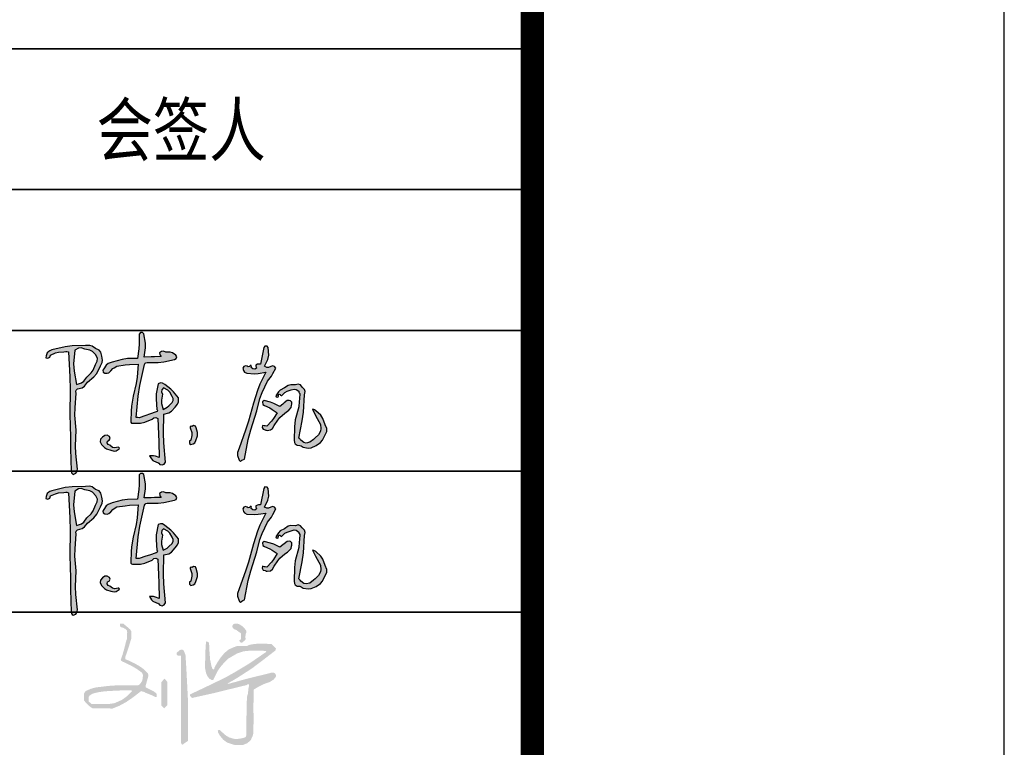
# Model space of a CAD drawing. Extents: x 797781 to 1255204, y 21234 to 1024248.
# Tile 920 of 1056: x 1196613 to 1198709, y 581476 to 583026. Entities that reach past the tile are written whole.
import ezdxf

# ---------------------------------------------------------------- set-up
doc = ezdxf.new("R2010")
doc.units = 0
doc.header["$LTSCALE"] = 1000
doc.header["$MEASUREMENT"] = 0
doc.layers.add('230303生产综合楼-平面图_t8$0$图框', color=4, linetype='Continuous', lineweight=35)
doc.layers.add('A-ANNO-TEXT', color=7, linetype='Continuous', lineweight=25)
doc.layers.add('COLU_DE', color=7, linetype='Continuous')
doc.layers.add('PUB_TITLE', color=4, linetype='Continuous')
doc.styles.add('230303生产综合楼-平面图_t8$0$-黑体', font='simhei.ttf', dxfattribs={"width": 0.8})

# ---------------------------------------------------------------- blocks, each defined once
blk = doc.blocks.new('陈岚')
h = blk.add_hatch(color=256)
h.paths.add_polyline_path([(-3.976, 1.115), (-3.926, 1.233), (-3.919, 1.31), (-3.948, 1.435), (-3.991, 1.559), (-4.054, 1.625), (-4.177, 1.671), (-4.289, 1.741), (-4.366, 1.759), (-4.497, 1.747), (-4.936, 1.709), (-5.158, 1.666), (-5.58, 1.539), (-5.645, 1.504), (-5.677, 1.483), (-5.733, 1.435), (-5.745, 1.368), (-5.75, 1.335), (-5.761, 1.268), (-5.692, 1.257), (-5.632, 1.297), (-5.615, 1.365), (-5.457, 1.448), (-5.368, 1.477), (-5.191, 1.504), (-5.132, 1.517), (-5.098, 1.517), (-5.039, 1.504), (-4.944, 0.696), (-4.909, 0.289), (-4.865, -0.524), (-4.806, -1.258), (-4.774, -1.625), (-4.705, -2.358), (-4.696, -2.405), (-4.677, -2.431), (-4.636, -2.455), (-4.56, -2.411), (-4.525, -2.361), (-4.511, -2.274), (-4.592, -1.773), (-4.617, -1.518), (-4.636, -1.01), (-4.7, -0.536), (-4.714, -0.294), (-4.705, 0.185), (-4.718, 0.24), (-4.708, 0.281), (-4.67, 0.324), (-4.522, 0.374), (-4.447, 0.431), (-4.358, 0.56), (-4.165, 0.748), (-4.083, 0.868)])
h.paths.add_polyline_path([(-4.848, 1.127), (-4.837, 1.574), (-4.728, 1.649), (-4.639, 1.664), (-4.511, 1.629), (-4.35, 1.61), (-4.263, 1.571), (-4.143, 1.463), (-4.09, 1.352), (-4.09, 1.267), (-4.143, 1.157), (-4.205, 0.968), (-4.259, 0.874), (-4.393, 0.726), (-4.486, 0.589), (-4.56, 0.528), (-4.712, 0.462), (-4.822, 0.896)], flags=16)
h.paths.add_polyline_path([(-2.535, 1.294), (-2.511, 1.314), (-2.469, 1.324), (-2.114, 1.348), (-1.935, 1.379), (-1.593, 1.477), (-1.541, 1.508), (-1.524, 1.569), (-1.552, 1.622), (-1.671, 1.689), (-1.749, 1.707), (-1.885, 1.699), (-1.966, 1.724), (-2.025, 1.714), (-2.093, 1.664), (-2.081, 1.611), (-2.065, 1.583), (-2.024, 1.546), (-2.246, 1.523), (-2.357, 1.512), (-2.58, 1.49), (-2.557, 1.793), (-2.569, 1.951), (-2.635, 2.248), (-2.684, 2.285), (-2.751, 2.276), (-2.788, 2.227), (-2.769, 1.911), (-2.769, 1.751), (-2.788, 1.435), (-3.119, 1.408), (-3.286, 1.373), (-3.601, 1.268), (-3.728, 1.211), (-3.79, 1.154), (-3.858, 1.032), (-3.885, 0.982), (-3.871, 0.924), (-3.823, 0.893), (-3.741, 0.891), (-3.689, 0.914), (-3.635, 0.976), (-3.571, 1.054), (-3.532, 1.088), (-3.448, 1.143), (-3.175, 1.2), (-3.037, 1.223), (-2.76, 1.254), (-2.766, 0.83), (-2.786, 0.617), (-2.858, 0.199), (-2.884, -0.123), (-2.889, -0.285), (-2.885, -0.607), (-2.879, -0.646), (-2.855, -0.67), (-2.816, -0.677), (-2.557, -0.658), (-2.422, -0.62), (-2.191, -0.503), (-2.139, -0.451), (-2.078, -0.439), (-2.01, -0.468), (-1.956, -0.974), (-1.931, -1.226), (-1.885, -1.732), (-2.008, -1.695), (-2.076, -1.686), (-2.205, -1.691), (-2.138, -1.794), (-2.082, -1.84), (-1.968, -1.885), (-1.916, -1.891), (-1.885, -1.91), (-1.857, -1.955), (-1.777, -1.964), (-1.717, -1.934), (-1.677, -1.864), (-1.764, -1.248), (-1.795, -0.937), (-1.83, -0.315), (-1.664, -0.264), (-1.58, -0.204), (-1.475, -0.065), (-1.402, 0.039), (-1.38, 0.113), (-1.385, 0.24), (-1.554, 0.423), (-1.651, 0.505), (-1.857, 0.643), (-1.932, 0.686), (-1.993, 0.69), (-2.073, 0.657), (-2.11, 0.326), (-2.108, 0.154), (-2.066, -0.177), (-2.041, -0.199), (-2.044, -0.242), (-2.073, -0.26), (-2.292, -0.349), (-2.402, -0.393), (-2.621, -0.482), (-2.66, -0.482), (-2.68, -0.482), (-2.719, -0.482), (-2.692, 0.215), (-2.659, 0.565), (-2.552, 1.254)])
h.paths.add_polyline_path([(-1.941, 0.469), (-1.885, 0.532), (-1.743, 0.469), (-1.674, 0.408), (-1.593, 0.275), (-1.552, 0.205), (-1.548, 0.148), (-1.579, 0.073), (-1.677, -0.035), (-1.735, -0.084), (-1.857, -0.163), (-1.919, 0.023), (-1.932, 0.129), (-1.913, 0.324), (-1.95, 0.399)], flags=16)
h.paths.add_polyline_path([(-3.594, -1.302), (-3.537, -1.275), (-3.514, -1.213), (-3.538, -1.156), (-3.618, -1.115), (-3.694, -1.124), (-3.761, -1.184), (-3.823, -1.259), (-3.83, -1.342), (-3.781, -1.427), (-3.674, -1.52), (-3.606, -1.557), (-3.469, -1.594), (-3.363, -1.615), (-3.29, -1.598), (-3.205, -1.531), (-3.196, -1.51), (-3.21, -1.486), (-3.233, -1.482), (-3.342, -1.511), (-3.418, -1.498), (-3.51, -1.434), (-3.571, -1.418), (-3.606, -1.363)], flags=17)
h.paths.add_polyline_path([(-0.696, -0.847), (-0.753, -0.691), (-0.773, -0.641), (-0.846, -0.625), (-0.885, -0.663), (-0.913, -0.652), (-0.946, -0.674), (-0.947, -0.704), (-0.883, -0.854), (-0.872, -0.947), (-0.899, -1.107), (-0.941, -1.144), (-0.937, -1.214), (-0.892, -1.246), (-0.81, -1.223), (-0.766, -1.185), (-0.732, -1.107), (-0.691, -0.946)])
h.paths.add_polyline_path([(1.706, 1.407), (1.664, 1.458), (1.608, 1.473), (1.546, 1.449), (1.473, 1.41), (1.414, 1.408), (1.338, 1.442), (1.432, 1.67), (1.451, 1.808), (1.421, 2.053), (1.383, 2.097), (1.309, 2.094), (1.275, 2.046), (1.254, 1.828), (1.239, 1.72), (1.199, 1.504), (1.141, 1.498), (1.112, 1.489), (1.06, 1.463), (1.06, 1.422), (1.067, 1.4), (1.088, 1.365), (1.028, 1.325), (0.964, 1.328), (0.907, 1.372), (0.92, 1.398), (0.901, 1.433), (0.872, 1.435), (0.859, 1.4), (0.813, 1.386), (0.782, 1.407), (0.721, 1.417), (0.672, 1.393), (0.643, 1.338), (0.663, 1.255), (0.704, 1.209), (0.782, 1.178), (1.028, 1.18), (1.153, 1.194), (1.393, 1.247), (1.226, 0.851), (1.158, 0.644), (1.053, 0.226), (0.931, -0.374), (0.858, -0.672), (0.685, -1.26), (0.643, -1.41), (0.648, -1.504), (0.706, -1.649), (0.722, -1.669), (0.732, -1.678), (0.754, -1.691), (0.799, -1.65), (0.825, -1.633), (0.879, -1.607), (0.96, -0.968), (1.021, -0.649), (1.178, -0.024), (1.253, 0.381), (1.313, 0.582), (1.47, 0.963), (1.58, 1.131), (1.628, 1.222)])
h.paths.add_polyline_path([(2.216, 0.069), (2.283, 0.157), (2.298, 0.228), (2.301, 0.265), (2.296, 0.337), (2.247, 0.376), (2.205, 0.386), (2.144, 0.372), (2.055, 0.292), (2.01, 0.251), (1.921, 0.171), (1.717, 0.254), (1.61, 0.286), (1.393, 0.33), (1.348, 0.281), (1.362, 0.196), (1.421, 0.164), (1.595, 0.099), (1.679, 0.058), (1.838, -0.038), (1.738, -0.234), (1.675, -0.328), (1.532, -0.496), (1.477, -0.494), (1.449, -0.491), (1.393, -0.482), (1.384, -0.547), (1.426, -0.604), (1.491, -0.614), (1.516, -0.623), (1.528, -0.627), (1.553, -0.635), (1.664, -0.607), (1.725, -0.557), (1.775, -0.454), (1.88, -0.274), (1.944, -0.188), (2.088, -0.038), (2.176, 0.029)])
h.paths.add_polyline_path([(2.602, 0.844), (2.54, 0.912), (2.466, 0.93), (2.38, 0.9), (2.23, 0.897), (2.147, 0.869), (2.026, 0.782), (1.898, 0.701), (1.84, 0.638), (1.769, 0.504), (1.783, 0.474), (1.828, 0.466), (1.852, 0.49), (1.841, 0.524), (1.872, 0.563), (1.907, 0.56), (1.911, 0.538), (1.935, 0.523), (1.956, 0.532), (2.054, 0.636), (2.12, 0.679), (2.255, 0.726), (2.346, 0.761), (2.416, 0.753), (2.498, 0.699), (2.505, 0.668), (2.513, 0.653), (2.533, 0.629), (2.533, 0.457), (2.533, 0.371), (2.533, 0.199), (2.446, -0.233), (2.429, -0.459), (2.449, -0.899), (2.463, -0.973), (2.494, -1.015), (2.56, -1.052), (2.641, -1.054), (2.685, -1.066), (2.755, -1.107), (2.924, -1.123), (3.021, -1.103), (3.172, -1.024), (3.309, -0.916), (3.368, -0.838), (3.436, -0.677), (3.488, -0.548), (3.485, -0.453), (3.422, -0.329), (3.336, -0.129), (3.261, -0.032), (3.088, 0.101), (3.049, 0.128), (3.024, 0.137), (2.977, 0.143), (3.094, -0.046), (3.153, -0.14), (3.269, -0.329), (3.295, -0.464), (3.285, -0.546), (3.227, -0.67), (3.13, -0.78), (3.076, -0.832), (2.963, -0.927), (2.848, -0.963), (2.765, -0.951), (2.665, -0.885), (2.639, -0.858), (2.627, -0.844), (2.602, -0.816), (2.672, -0.252), (2.69, 0.033), (2.692, 0.601), (2.702, 0.705), (2.677, 0.772)])
for p, q in [((-2.751, 2.276), (-2.788, 2.227)), ((-2.684, 2.285), (-2.751, 2.276)), ((-2.635, 2.248), (-2.684, 2.285)), ((-2.569, 1.951), (-2.635, 2.248)), ((-2.788, 2.227), (-2.769, 1.911)), ((-2.557, 1.793), (-2.569, 1.951)), ((1.275, 2.046), (1.254, 1.828)), ((1.309, 2.094), (1.275, 2.046)), ((1.383, 2.097), (1.309, 2.094)), ((1.421, 2.053), (1.383, 2.097)), ((1.451, 1.808), (1.421, 2.053)), ((-5.158, 1.666), (-5.58, 1.539)), ((-4.936, 1.709), (-5.158, 1.666)), ((-4.497, 1.747), (-4.936, 1.709)), ((-4.728, 1.649), (-4.837, 1.574)), ((-4.639, 1.664), (-4.728, 1.649)), ((-4.511, 1.629), (-4.639, 1.664)), ((-4.35, 1.61), (-4.511, 1.629)), ((-4.366, 1.759), (-4.497, 1.747)), ((-4.289, 1.741), (-4.366, 1.759)), ((-4.263, 1.571), (-4.35, 1.61)), ((-4.177, 1.671), (-4.289, 1.741)), ((-4.054, 1.625), (-4.177, 1.671)), ((-3.991, 1.559), (-4.054, 1.625)), ((-2.769, 1.751), (-2.788, 1.435)), ((-2.769, 1.911), (-2.769, 1.751)), ((-2.58, 1.49), (-2.557, 1.793)), ((-2.025, 1.714), (-2.093, 1.664)), ((-2.093, 1.664), (-2.081, 1.611)), ((-2.081, 1.611), (-2.065, 1.583)), ((-1.966, 1.724), (-2.025, 1.714)), ((-1.885, 1.699), (-1.966, 1.724)), ((-1.749, 1.707), (-1.885, 1.699)), ((-1.671, 1.689), (-1.749, 1.707)), ((-1.552, 1.622), (-1.671, 1.689)), ((-1.524, 1.569), (-1.552, 1.622)), ((1.239, 1.72), (1.199, 1.504)), ((1.254, 1.828), (1.239, 1.72)), ((1.338, 1.442), (1.432, 1.67)), ((1.432, 1.67), (1.451, 1.808)), ((-5.75, 1.335), (-5.761, 1.268)), ((-5.745, 1.368), (-5.75, 1.335)), ((-5.733, 1.435), (-5.745, 1.368)), ((-5.677, 1.483), (-5.733, 1.435)), ((-5.692, 1.257), (-5.632, 1.297)), ((-5.645, 1.504), (-5.677, 1.483)), ((-5.58, 1.539), (-5.645, 1.504)), ((-5.632, 1.297), (-5.615, 1.365)), ((-5.615, 1.365), (-5.457, 1.448)), ((-5.457, 1.448), (-5.368, 1.477)), ((-5.368, 1.477), (-5.191, 1.504)), ((-5.191, 1.504), (-5.132, 1.517)), ((-5.132, 1.517), (-5.098, 1.517)), ((-5.098, 1.517), (-5.039, 1.504)), ((-5.039, 1.504), (-4.944, 0.696)), ((-4.837, 1.574), (-4.848, 1.127)), ((-4.143, 1.463), (-4.263, 1.571)), ((-4.09, 1.352), (-4.143, 1.463)), ((-4.09, 1.267), (-4.09, 1.352)), ((-3.948, 1.435), (-3.991, 1.559)), ((-3.919, 1.31), (-3.948, 1.435)), ((-3.926, 1.233), (-3.919, 1.31)), ((-3.286, 1.373), (-3.601, 1.268)), ((-3.119, 1.408), (-3.286, 1.373)), ((-2.788, 1.435), (-3.119, 1.408)), ((-2.357, 1.512), (-2.58, 1.49)), ((-2.552, 1.254), (-2.535, 1.294)), ((-2.535, 1.294), (-2.511, 1.314)), ((-2.511, 1.314), (-2.469, 1.324)), ((-2.469, 1.324), (-2.114, 1.348)), ((-2.246, 1.523), (-2.357, 1.512)), ((-2.024, 1.546), (-2.246, 1.523)), ((-2.114, 1.348), (-1.935, 1.379)), ((-2.065, 1.583), (-2.024, 1.546)), ((-1.935, 1.379), (-1.593, 1.477)), ((-1.593, 1.477), (-1.541, 1.508)), ((-1.541, 1.508), (-1.524, 1.569)), ((0.672, 1.393), (0.643, 1.338)), ((0.643, 1.338), (0.663, 1.255)), ((0.721, 1.417), (0.672, 1.393)), ((0.782, 1.407), (0.721, 1.417)), ((0.813, 1.386), (0.782, 1.407)), ((0.859, 1.4), (0.813, 1.386)), ((0.872, 1.435), (0.859, 1.4)), ((0.901, 1.433), (0.872, 1.435)), ((0.92, 1.398), (0.901, 1.433)), ((0.907, 1.372), (0.92, 1.398)), ((0.964, 1.328), (0.907, 1.372)), ((1.028, 1.325), (0.964, 1.328)), ((1.088, 1.365), (1.028, 1.325)), ((1.112, 1.489), (1.06, 1.463)), ((1.06, 1.463), (1.06, 1.422)), ((1.06, 1.422), (1.067, 1.4)), ((1.067, 1.4), (1.088, 1.365)), ((1.141, 1.498), (1.112, 1.489)), ((1.199, 1.504), (1.141, 1.498)), ((1.414, 1.408), (1.338, 1.442)), ((1.473, 1.41), (1.414, 1.408)), ((1.546, 1.449), (1.473, 1.41)), ((1.608, 1.473), (1.546, 1.449)), ((1.664, 1.458), (1.608, 1.473)), ((1.628, 1.222), (1.706, 1.407)), ((1.706, 1.407), (1.664, 1.458)), ((-5.761, 1.268), (-5.692, 1.257)), ((-4.848, 1.127), (-4.822, 0.896)), ((-4.259, 0.874), (-4.205, 0.968)), ((-4.205, 0.968), (-4.143, 1.157)), ((-4.143, 1.157), (-4.09, 1.267)), ((-4.083, 0.868), (-3.976, 1.115)), ((-3.976, 1.115), (-3.926, 1.233)), ((-3.858, 1.032), (-3.885, 0.982)), ((-3.885, 0.982), (-3.871, 0.924)), ((-3.79, 1.154), (-3.858, 1.032)), ((-3.728, 1.211), (-3.79, 1.154)), ((-3.601, 1.268), (-3.728, 1.211)), ((-3.689, 0.914), (-3.635, 0.976)), ((-3.635, 0.976), (-3.571, 1.054)), ((-3.571, 1.054), (-3.532, 1.088)), ((-3.532, 1.088), (-3.448, 1.143)), ((-3.448, 1.143), (-3.175, 1.2)), ((-3.175, 1.2), (-3.037, 1.223)), ((-3.037, 1.223), (-2.76, 1.254)), ((-2.76, 1.254), (-2.766, 0.83)), ((-2.659, 0.565), (-2.552, 1.254)), ((0.663, 1.255), (0.704, 1.209)), ((0.704, 1.209), (0.782, 1.178)), ((0.782, 1.178), (1.028, 1.18)), ((1.028, 1.18), (1.153, 1.194)), ((1.153, 1.194), (1.393, 1.247)), ((1.393, 1.247), (1.226, 0.851)), ((1.313, 0.582), (1.47, 0.963)), ((1.47, 0.963), (1.58, 1.131)), ((1.58, 1.131), (1.628, 1.222)), ((-4.944, 0.696), (-4.909, 0.289)), ((-4.822, 0.896), (-4.712, 0.462)), ((-4.486, 0.589), (-4.393, 0.726)), ((-4.393, 0.726), (-4.259, 0.874)), ((-4.358, 0.56), (-4.165, 0.748)), ((-4.165, 0.748), (-4.083, 0.868)), ((-3.871, 0.924), (-3.823, 0.893)), ((-3.823, 0.893), (-3.741, 0.891)), ((-3.741, 0.891), (-3.689, 0.914)), ((-2.766, 0.83), (-2.786, 0.617)), ((-2.073, 0.657), (-2.11, 0.326)), ((-1.993, 0.69), (-2.073, 0.657)), ((-1.932, 0.686), (-1.993, 0.69)), ((-1.857, 0.643), (-1.932, 0.686)), ((-1.651, 0.505), (-1.857, 0.643)), ((1.158, 0.644), (1.053, 0.226)), ((1.226, 0.851), (1.158, 0.644)), ((1.898, 0.701), (1.84, 0.638)), ((2.026, 0.782), (1.898, 0.701)), ((2.147, 0.869), (2.026, 0.782)), ((2.054, 0.636), (2.12, 0.679)), ((2.12, 0.679), (2.255, 0.726)), ((2.23, 0.897), (2.147, 0.869)), ((2.38, 0.9), (2.23, 0.897)), ((2.255, 0.726), (2.346, 0.761)), ((2.346, 0.761), (2.416, 0.753)), ((2.466, 0.93), (2.38, 0.9)), ((2.416, 0.753), (2.498, 0.699)), ((2.54, 0.912), (2.466, 0.93)), ((2.498, 0.699), (2.505, 0.668)), ((2.505, 0.668), (2.513, 0.653)), ((2.513, 0.653), (2.533, 0.629)), ((2.602, 0.844), (2.54, 0.912)), ((2.677, 0.772), (2.602, 0.844)), ((2.702, 0.705), (2.677, 0.772)), ((2.692, 0.601), (2.702, 0.705)), ((-4.712, 0.462), (-4.56, 0.528)), ((-4.708, 0.281), (-4.67, 0.324)), ((-4.67, 0.324), (-4.522, 0.374)), ((-4.56, 0.528), (-4.486, 0.589)), ((-4.522, 0.374), (-4.447, 0.431)), ((-4.447, 0.431), (-4.358, 0.56)), ((-2.786, 0.617), (-2.858, 0.199)), ((-2.692, 0.215), (-2.659, 0.565)), ((-2.11, 0.326), (-2.108, 0.154)), ((-1.941, 0.469), (-1.95, 0.399)), ((-1.95, 0.399), (-1.913, 0.324)), ((-1.885, 0.532), (-1.941, 0.469)), ((-1.913, 0.324), (-1.932, 0.129)), ((-1.743, 0.469), (-1.885, 0.532)), ((-1.674, 0.408), (-1.743, 0.469)), ((-1.593, 0.275), (-1.674, 0.408)), ((-1.554, 0.423), (-1.651, 0.505)), ((-1.385, 0.24), (-1.554, 0.423)), ((1.178, -0.024), (1.253, 0.381)), ((1.253, 0.381), (1.313, 0.582)), ((1.393, 0.33), (1.348, 0.281)), ((1.61, 0.286), (1.393, 0.33)), ((1.84, 0.638), (1.769, 0.504)), ((1.769, 0.504), (1.783, 0.474)), ((1.783, 0.474), (1.828, 0.466)), ((1.828, 0.466), (1.852, 0.49)), ((1.841, 0.524), (1.872, 0.563)), ((1.852, 0.49), (1.841, 0.524)), ((1.872, 0.563), (1.907, 0.56)), ((1.907, 0.56), (1.911, 0.538)), ((1.911, 0.538), (1.935, 0.523)), ((1.935, 0.523), (1.956, 0.532)), ((1.956, 0.532), (2.054, 0.636)), ((2.144, 0.372), (2.055, 0.292)), ((2.205, 0.386), (2.144, 0.372)), ((2.247, 0.376), (2.205, 0.386)), ((2.296, 0.337), (2.247, 0.376)), ((2.301, 0.265), (2.296, 0.337)), ((2.533, 0.629), (2.533, 0.457)), ((2.533, 0.457), (2.533, 0.371)), ((2.533, 0.371), (2.533, 0.199)), ((2.69, 0.033), (2.692, 0.601)), ((-4.909, 0.289), (-4.865, -0.524)), ((-4.718, 0.24), (-4.708, 0.281)), ((-4.705, 0.185), (-4.718, 0.24)), ((-4.714, -0.294), (-4.705, 0.185)), ((-2.858, 0.199), (-2.884, -0.123)), ((-2.719, -0.482), (-2.692, 0.215)), ((-2.108, 0.154), (-2.066, -0.177)), ((-1.932, 0.129), (-1.919, 0.023)), ((-1.919, 0.023), (-1.857, -0.163)), ((-1.677, -0.035), (-1.579, 0.073)), ((-1.552, 0.205), (-1.593, 0.275)), ((-1.579, 0.073), (-1.548, 0.148)), ((-1.548, 0.148), (-1.552, 0.205)), ((-1.475, -0.065), (-1.402, 0.039)), ((-1.402, 0.039), (-1.38, 0.113)), ((-1.38, 0.113), (-1.385, 0.24)), ((1.053, 0.226), (0.931, -0.374)), ((1.348, 0.281), (1.362, 0.196)), ((1.362, 0.196), (1.421, 0.164)), ((1.421, 0.164), (1.595, 0.099)), ((1.595, 0.099), (1.679, 0.058)), ((1.717, 0.254), (1.61, 0.286)), ((1.679, 0.058), (1.838, -0.038)), ((1.921, 0.171), (1.717, 0.254)), ((2.01, 0.251), (1.921, 0.171)), ((2.055, 0.292), (2.01, 0.251)), ((2.088, -0.038), (2.176, 0.029)), ((2.176, 0.029), (2.216, 0.069)), ((2.216, 0.069), (2.283, 0.157)), ((2.283, 0.157), (2.298, 0.228)), ((2.298, 0.228), (2.301, 0.265)), ((2.533, 0.199), (2.446, -0.233)), ((2.672, -0.252), (2.69, 0.033)), ((3.024, 0.137), (2.977, 0.143)), ((2.977, 0.143), (3.094, -0.046)), ((3.049, 0.128), (3.024, 0.137)), ((3.088, 0.101), (3.049, 0.128)), ((3.261, -0.032), (3.088, 0.101)), ((-4.7, -0.536), (-4.714, -0.294)), ((-2.884, -0.123), (-2.889, -0.285)), ((-2.889, -0.285), (-2.885, -0.607)), ((-2.073, -0.26), (-2.292, -0.349)), ((-2.044, -0.242), (-2.073, -0.26)), ((-2.066, -0.177), (-2.041, -0.199)), ((-2.041, -0.199), (-2.044, -0.242)), ((-1.857, -0.163), (-1.735, -0.084)), ((-1.83, -0.315), (-1.664, -0.264)), ((-1.795, -0.937), (-1.83, -0.315)), ((-1.735, -0.084), (-1.677, -0.035)), ((-1.664, -0.264), (-1.58, -0.204)), ((-1.58, -0.204), (-1.475, -0.065)), ((1.021, -0.649), (1.178, -0.024)), ((1.738, -0.234), (1.675, -0.328)), ((1.838, -0.038), (1.738, -0.234)), ((1.775, -0.454), (1.88, -0.274)), ((1.88, -0.274), (1.944, -0.188)), ((1.944, -0.188), (2.088, -0.038)), ((2.446, -0.233), (2.429, -0.459)), ((2.602, -0.816), (2.672, -0.252)), ((3.094, -0.046), (3.153, -0.14)), ((3.153, -0.14), (3.269, -0.329)), ((3.336, -0.129), (3.261, -0.032)), ((3.422, -0.329), (3.336, -0.129)), ((-4.865, -0.524), (-4.806, -1.258)), ((-4.636, -1.01), (-4.7, -0.536)), ((-2.885, -0.607), (-2.879, -0.646)), ((-2.68, -0.482), (-2.719, -0.482)), ((-2.66, -0.482), (-2.68, -0.482)), ((-2.621, -0.482), (-2.66, -0.482)), ((-2.402, -0.393), (-2.621, -0.482)), ((-2.557, -0.658), (-2.422, -0.62)), ((-2.422, -0.62), (-2.191, -0.503)), ((-2.292, -0.349), (-2.402, -0.393)), ((-2.191, -0.503), (-2.139, -0.451)), ((-2.139, -0.451), (-2.078, -0.439)), ((-2.078, -0.439), (-2.01, -0.468)), ((-2.01, -0.468), (-1.956, -0.974)), ((-0.846, -0.625), (-0.885, -0.663)), ((-0.773, -0.641), (-0.846, -0.625)), ((0.931, -0.374), (0.858, -0.672)), ((1.393, -0.482), (1.384, -0.547)), ((1.384, -0.547), (1.426, -0.604)), ((1.449, -0.491), (1.393, -0.482)), ((1.426, -0.604), (1.491, -0.614)), ((1.477, -0.494), (1.449, -0.491)), ((1.532, -0.496), (1.477, -0.494)), ((1.491, -0.614), (1.516, -0.623)), ((1.516, -0.623), (1.528, -0.627)), ((1.528, -0.627), (1.553, -0.635)), ((1.675, -0.328), (1.532, -0.496)), ((1.553, -0.635), (1.664, -0.607)), ((1.664, -0.607), (1.725, -0.557)), ((1.725, -0.557), (1.775, -0.454)), ((2.429, -0.459), (2.449, -0.899)), ((3.285, -0.546), (3.227, -0.67)), ((3.269, -0.329), (3.295, -0.464)), ((3.295, -0.464), (3.285, -0.546)), ((3.485, -0.453), (3.422, -0.329)), ((3.436, -0.677), (3.488, -0.548)), ((3.488, -0.548), (3.485, -0.453)), ((-2.879, -0.646), (-2.855, -0.67)), ((-2.855, -0.67), (-2.816, -0.677)), ((-2.816, -0.677), (-2.557, -0.658)), ((-1.764, -1.248), (-1.795, -0.937)), ((-0.946, -0.674), (-0.947, -0.704)), ((-0.947, -0.704), (-0.883, -0.854)), ((-0.913, -0.652), (-0.946, -0.674)), ((-0.885, -0.663), (-0.913, -0.652)), ((-0.872, -0.947), (-0.899, -1.107)), ((-0.883, -0.854), (-0.872, -0.947)), ((-0.753, -0.691), (-0.773, -0.641)), ((-0.696, -0.847), (-0.753, -0.691)), ((-0.732, -1.107), (-0.691, -0.946)), ((-0.691, -0.946), (-0.696, -0.847)), ((0.858, -0.672), (0.685, -1.26)), ((0.96, -0.968), (1.021, -0.649)), ((2.449, -0.899), (2.463, -0.973)), ((2.627, -0.844), (2.602, -0.816)), ((2.639, -0.858), (2.627, -0.844)), ((2.665, -0.885), (2.639, -0.858)), ((2.765, -0.951), (2.665, -0.885)), ((2.848, -0.963), (2.765, -0.951)), ((2.963, -0.927), (2.848, -0.963)), ((3.076, -0.832), (2.963, -0.927)), ((3.13, -0.78), (3.076, -0.832)), ((3.227, -0.67), (3.13, -0.78)), ((3.172, -1.024), (3.309, -0.916)), ((3.309, -0.916), (3.368, -0.838)), ((3.368, -0.838), (3.436, -0.677)), ((-4.806, -1.258), (-4.774, -1.625)), ((-4.617, -1.518), (-4.636, -1.01)), ((-3.823, -1.259), (-3.83, -1.342)), ((-3.761, -1.184), (-3.823, -1.259)), ((-3.694, -1.124), (-3.761, -1.184)), ((-3.618, -1.115), (-3.694, -1.124)), ((-3.538, -1.156), (-3.618, -1.115)), ((-3.594, -1.302), (-3.537, -1.275)), ((-3.514, -1.213), (-3.538, -1.156)), ((-3.537, -1.275), (-3.514, -1.213)), ((-1.956, -0.974), (-1.931, -1.226)), ((-1.931, -1.226), (-1.885, -1.732)), ((-1.677, -1.864), (-1.764, -1.248)), ((-0.899, -1.107), (-0.941, -1.144)), ((-0.941, -1.144), (-0.937, -1.214)), ((-0.937, -1.214), (-0.892, -1.246)), ((-0.892, -1.246), (-0.81, -1.223)), ((-0.81, -1.223), (-0.766, -1.185)), ((-0.766, -1.185), (-0.732, -1.107)), ((0.685, -1.26), (0.643, -1.41)), ((0.879, -1.607), (0.96, -0.968)), ((2.463, -0.973), (2.494, -1.015)), ((2.494, -1.015), (2.56, -1.052)), ((2.56, -1.052), (2.641, -1.054)), ((2.641, -1.054), (2.685, -1.066)), ((2.685, -1.066), (2.755, -1.107)), ((2.755, -1.107), (2.924, -1.123)), ((2.924, -1.123), (3.021, -1.103)), ((3.021, -1.103), (3.172, -1.024)), ((-4.592, -1.773), (-4.617, -1.518)), ((-3.83, -1.342), (-3.781, -1.427)), ((-3.781, -1.427), (-3.674, -1.52)), ((-3.674, -1.52), (-3.606, -1.557)), ((-3.606, -1.363), (-3.594, -1.302)), ((-3.571, -1.418), (-3.606, -1.363)), ((-3.606, -1.557), (-3.469, -1.594)), ((-3.51, -1.434), (-3.571, -1.418)), ((-3.418, -1.498), (-3.51, -1.434)), ((-3.469, -1.594), (-3.363, -1.615)), ((-3.342, -1.511), (-3.418, -1.498)), ((-3.233, -1.482), (-3.342, -1.511)), ((-3.29, -1.598), (-3.205, -1.531)), ((-3.21, -1.486), (-3.233, -1.482)), ((-3.196, -1.51), (-3.21, -1.486)), ((-3.205, -1.531), (-3.196, -1.51)), ((0.643, -1.41), (0.648, -1.504)), ((0.648, -1.504), (0.706, -1.649)), ((-4.774, -1.625), (-4.705, -2.358)), ((-4.511, -2.274), (-4.592, -1.773)), ((-3.363, -1.615), (-3.29, -1.598)), ((-2.076, -1.686), (-2.205, -1.691)), ((-2.205, -1.691), (-2.138, -1.794)), ((-2.138, -1.794), (-2.082, -1.84)), ((-2.082, -1.84), (-1.968, -1.885)), ((-2.008, -1.695), (-2.076, -1.686)), ((-1.885, -1.732), (-2.008, -1.695)), ((-1.968, -1.885), (-1.916, -1.891)), ((-1.916, -1.891), (-1.885, -1.91)), ((-1.885, -1.91), (-1.857, -1.955)), ((-1.717, -1.934), (-1.677, -1.864)), ((0.706, -1.649), (0.722, -1.669)), ((0.722, -1.669), (0.732, -1.678)), ((0.732, -1.678), (0.754, -1.691)), ((0.754, -1.691), (0.799, -1.65)), ((0.799, -1.65), (0.825, -1.633)), ((0.825, -1.633), (0.879, -1.607)), ((-1.857, -1.955), (-1.777, -1.964)), ((-1.777, -1.964), (-1.717, -1.934)), ((-4.705, -2.358), (-4.696, -2.405)), ((-4.696, -2.405), (-4.677, -2.431)), ((-4.677, -2.431), (-4.636, -2.455)), ((-4.636, -2.455), (-4.56, -2.411)), ((-4.56, -2.411), (-4.525, -2.361)), ((-4.525, -2.361), (-4.511, -2.274))]:
    blk.add_line(p, q)
blk = doc.blocks.new('230303生产综合楼-平面图_t8$0$图签')
at = {"layer": 'COLU_DE'}
h = blk.add_hatch(color=256, dxfattribs=at)
h.paths.add_polyline_path([(-1708, 11709.2), (-1693.7, 11751), (-1682.1, 11790), (-1682.6, 11817.6), (-1687.3, 11825.8), (-1698.4, 11835.4), (-1712, 11846.8), (-1716.7, 11850.8), (-1728.1, 11851.3), (-1730.5, 11850.3), (-1731.1, 11846.1), (-1731.6, 11842.4), (-1730.3, 11839.5), (-1726.9, 11835.8), (-1723.2, 11834.8), (-1719, 11833.6), (-1714.9, 11832.5), (-1712, 11830), (-1707.6, 11828.4), (-1704, 11824.2), (-1700.5, 11820.2), (-1700.3, 11813.5), (-1700.5, 11804.3), (-1700.7, 11795.3), (-1700.9, 11789), (-1701, 11785), (-1703.4, 11780.2), (-1704.6, 11776), (-1706.2, 11770.3), (-1707.2, 11766.8), (-1708, 11760.4), (-1710.7, 11752.4), (-1713.5, 11740.4), (-1716.9, 11730.7), (-1719.5, 11719.5), (-1723.2, 11709.3), (-1725.7, 11702.6), (-1727.5, 11697.5), (-1725.4, 11692.5), (-1720.5, 11689.1), (-1711, 11685.3), (-1701.1, 11679.9), (-1687.7, 11674), (-1673, 11665.8), (-1657.9, 11656.7), (-1646.4, 11648.3), (-1640.3, 11643.8), (-1635.7, 11638.8), (-1633.6, 11633.2), (-1633.3, 11628.1), (-1634.2, 11617.9), (-1636.5, 11607.3), (-1641.2, 11599.5), (-1646.7, 11592.4), (-1653.1, 11588.3), (-1700, 11588.3), (-1746.3, 11587.7), (-1784.1, 11585.1), (-1808.9, 11581.8), (-1832.4, 11579.3), (-1853.9, 11573.5), (-1877.3, 11563.5), (-1884, 11553.3), (-1884.7, 11524.1), (-1875, 11512.2), (-1863.5, 11500.7), (-1848.4, 11490.1), (-1762.7, 11489.1), (-1733.2, 11501), (-1704, 11517), (-1677.6, 11535), (-1656.1, 11551.7), (-1640.9, 11563.5), (-1626.9, 11559), (-1620.7, 11555.8), (-1596.7, 11546.2), (-1580.3, 11538.5), (-1575.2, 11538.5), (-1574.5, 11545.9), (-1575.5, 11553.2), (-1587, 11561.9), (-1607.6, 11572.2), (-1621.2, 11579), (-1622.3, 11584), (-1609.5, 11629.7), (-1612.1, 11638.1), (-1629.4, 11656.3), (-1646.1, 11668.5), (-1668.6, 11681.4), (-1688.3, 11691.1), (-1708.4, 11699.4)])
h.paths.add_polyline_path([(-1711.9, 11566.2), (-1691.2, 11566.8), (-1680.6, 11566), (-1680.3, 11561.8), (-1684.7, 11557.5), (-1701.4, 11541.4), (-1722.5, 11525.9), (-1754.1, 11512), (-1774.6, 11508.8), (-1852.6, 11508.6), (-1864.2, 11519.4), (-1864.4, 11538.1), (-1860.3, 11544.2), (-1850.5, 11551), (-1839.9, 11554.8), (-1820.6, 11559), (-1797.6, 11562.2), (-1778.5, 11563.7), (-1759.8, 11564.6), (-1738.6, 11565.8)], flags=16)
h.paths.add_polyline_path([(-1529.2, 11602.8), (-1541.1, 11616.7), (-1555, 11601.3), (-1555.5, 11501.8), (-1542.6, 11490.4), (-1529.2, 11503.8)])
h.paths.add_polyline_path([(-1445, 11596), (-1449.2, 11674.5), (-1452, 11717.4), (-1459.1, 11735.8), (-1466.8, 11740.7), (-1476.3, 11738.3), (-1482.6, 11732.3), (-1489.5, 11726.9), (-1489.3, 11718.3), (-1485.2, 11714.6), (-1475.7, 11714.8), (-1470.5, 11713.5), (-1470.9, 11342.1), (-1465.6, 11334.5), (-1441.3, 11351.5), (-1441.4, 11524.2)])
h.paths.add_polyline_path([(-1193.4, 11588.5), (-1186.5, 11592.2), (-1181.5, 11591.8), (-1181.4, 11586.2), (-1183.7, 11575.1), (-1186.1, 11551.8), (-1189.2, 11543.2), (-1189.8, 11528.4), (-1191.8, 11515.1), (-1191.5, 11481), (-1192.3, 11451.8), (-1192.6, 11419.4), (-1192.3, 11398.6), (-1192.6, 11376.4), (-1194.3, 11369.9), (-1199.6, 11365.4), (-1212.8, 11361.9), (-1230.2, 11359.6), (-1247.2, 11360.1), (-1265.3, 11365.9), (-1279.9, 11374.2), (-1293.2, 11385.9), (-1303.2, 11394.8), (-1305.9, 11397.3), (-1311.1, 11397.4), (-1314.4, 11394.8), (-1313.8, 11388.4), (-1310.1, 11381.6), (-1305.8, 11373.7), (-1297.9, 11364.4), (-1291.2, 11356.5), (-1280.2, 11347.9), (-1272.2, 11343.1), (-1256.3, 11338.1), (-1242.8, 11333.9), (-1225.7, 11333), (-1206, 11334.4), (-1188, 11341.7), (-1173.8, 11355), (-1165.6, 11373.4), (-1163.2, 11383.1), (-1162.5, 11399.2), (-1162.1, 11446.9), (-1162.5, 11492.7), (-1161.8, 11569.6), (-1139.4, 11583), (-1112.7, 11595.5), (-1093.3, 11602.1), (-1076.7, 11612.3), (-1067.5, 11623.8), (-1065.8, 11631.6), (-1071.4, 11639), (-1077.3, 11642), (-1088.3, 11641.3), (-1099, 11638.4), (-1119.4, 11633.3), (-1144.5, 11627.2), (-1168.7, 11621.3), (-1189.5, 11616.1), (-1205.3, 11611.8), (-1242.9, 11601.3), (-1267.5, 11594.8), (-1274.2, 11594.8), (-1271.1, 11597.1), (-1251.9, 11607.4), (-1225.4, 11623.4), (-1203.1, 11637.8), (-1168.6, 11660.2), (-1124.4, 11693.5), (-1067.5, 11737.5), (-1067, 11745.8), (-1072.9, 11750.9), (-1083.4, 11762.2), (-1087.2, 11764.1), (-1117, 11765.2), (-1139.4, 11765.2), (-1156.6, 11764.4), (-1179.2, 11760.4), (-1190.5, 11755.5), (-1213.1, 11755.5), (-1232.2, 11755.5), (-1248.8, 11749.3), (-1268.1, 11740.5), (-1286.3, 11725.3), (-1302.3, 11706.3), (-1317.7, 11682.8), (-1325.6, 11669.2), (-1329.4, 11661.8), (-1329.4, 11658), (-1332.2, 11655.4), (-1337, 11657.6), (-1341.5, 11670.4), (-1347, 11697.2), (-1349.5, 11727.9), (-1351.5, 11767.9), (-1355.1, 11771.7), (-1360.3, 11774.9), (-1364.2, 11773.9), (-1366.3, 11752.9), (-1367.2, 11725.4), (-1368.2, 11691.4), (-1368.6, 11662), (-1365.1, 11642.9), (-1359.8, 11629), (-1351.4, 11617.1), (-1339, 11609.9), (-1334.2, 11610.8), (-1324.6, 11629.7), (-1314, 11650.7), (-1298.3, 11672.4), (-1270.8, 11701.1), (-1231.9, 11723.8), (-1205, 11732.8), (-1179.4, 11735.4), (-1142.6, 11735.7), (-1122.9, 11735.2), (-1109.2, 11734), (-1108.1, 11732.1), (-1109.3, 11729.4), (-1179.6, 11681.3), (-1236.5, 11646.9), (-1283.5, 11620.4), (-1327.8, 11599.1), (-1365.8, 11580.7), (-1432.8, 11549.1), (-1432.5, 11543.3), (-1424.5, 11534.1), (-1328.2, 11555.5), (-1222.1, 11581.7)])
h.paths.add_polyline_path([(-1193.3, 11811.6), (-1192.8, 11818.2), (-1194.5, 11823.1), (-1203.6, 11834), (-1213.7, 11842.8), (-1224.5, 11848.7), (-1231.3, 11851.3), (-1241.4, 11851), (-1248.6, 11848), (-1251.5, 11843.4), (-1253.3, 11838), (-1251.6, 11835.1), (-1245.8, 11827.5), (-1235.4, 11823.7), (-1225.4, 11816.2), (-1217.9, 11811), (-1215.1, 11808.6), (-1214.9, 11800.1), (-1215.1, 11789.8), (-1216, 11784.3), (-1220.4, 11780.8), (-1223.5, 11778.3), (-1220.6, 11774.4), (-1216.2, 11770.3), (-1212.5, 11768.7), (-1205.9, 11773.8), (-1198.6, 11780.2), (-1196.1, 11783.8), (-1196.7, 11797.4), (-1195.4, 11806.3)])
at = {"layer": '230303生产综合楼-平面图_t8$0$图框', "color": 4}
for p, q in [((-4000, 14300), (0, 14300)), ((-4000, 13700), (0, 13700)), ((-4000, 13100), (0, 13100)), ((-4000, 12500), (0, 12500)), ((-4000, 11900), (0, 11900))]:
    blk.add_line(p, q, dxfattribs=at)
at = {"layer": 'A-ANNO-TEXT', "xscale": 131.2199999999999, "yscale": 131.2199999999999, "zscale": 131.2199999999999, "rotation": 356.3976698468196}
for p in [(-1302.6, 12769.6, 1526.9), (-1302.6, 12169.6, 1526.9)]:
    blk.add_blockref('陈岚', p, dxfattribs=at)
at = {"layer": '230303生产综合楼-平面图_t8$0$图框', "style": '230303生产综合楼-平面图_t8$0$-黑体', "width": 0.8}
blk.add_text('会签人', height=220, dxfattribs=at).set_placement((-1831, 13844.1))

msp = doc.modelspace()

# ---------------------------------------------------------------- linework, layer by layer
at = {"layer": 'PUB_TITLE'}
msp.add_lwpolyline([(1146159.4, 575313.1), (1198709.4, 575313.1), (1198709.4, 605013.1), (1146159.4, 605013.1)], close=True, dxfattribs=at)
at = {"layer": 'PUB_TITLE', "const_width": 50}
msp.add_lwpolyline([(1146904.2, 575813.1), (1197704.2, 575813.1), (1197704.2, 604513.1), (1146904.2, 604513.1)], close=True, dxfattribs=at)

# ---------------------------------------------------------------- block references
at = {"xscale": 0.5, "yscale": 0.5, "zscale": 0.5}
msp.add_blockref('230303生产综合楼-平面图_t8$0$图签', (1197691.8, 575814.1), dxfattribs=at)

doc.saveas('drawing.dxf')
